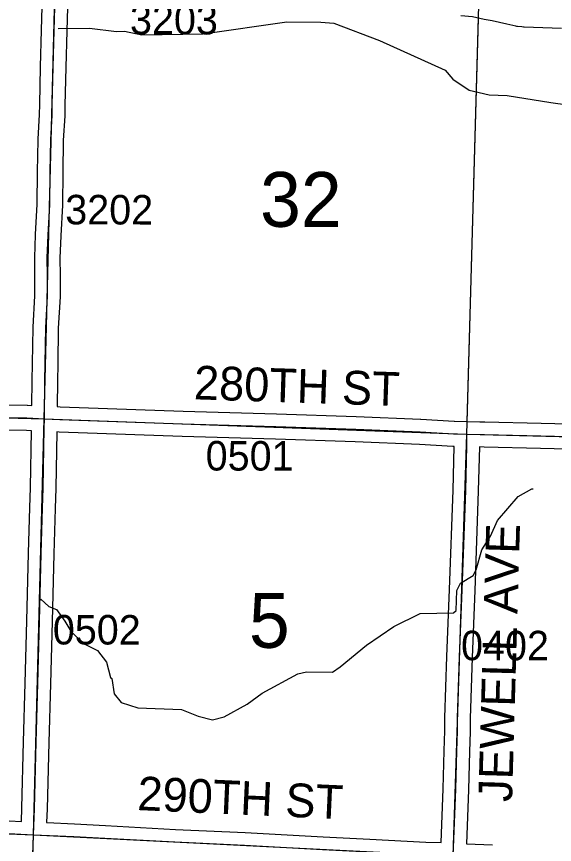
# Model space of a CAD drawing. Extents: x -157.2 to -99.3, y 12.2 to 46.2.
# Drawn here: x -128.117 to -126.843, y 21.459 to 23.422 of the extents above; entities that cross this region are included whole.
import ezdxf

# ---------------------------------------------------------------- set-up
doc = ezdxf.new("R2010")
doc.units = 0
for name, color, linetype in [('tdCoHydroRiver', 7, 'Continuous'), ('tdCoSecRdNmbr', 7, 'Continuous'), ('tdCoSecRdTxt', 7, 'Continuous'), ('tdCoSecRteBand', 7, 'Continuous'), ('tdCoSecRteCL', 7, 'Continuous'), ('tdCoSectLine', 7, 'Continuous'), ('tdCoSectLinePart', 7, 'Continuous'), ('tdCoSectNmbr', 7, 'Continuous'), ('tdCoSurfEarth', 7, 'Continuous'), ('tdCoSurfGravel', 7, 'Continuous'), ('tdCoTwpBndryShd', 7, 'Continuous')]:
    doc.layers.add(name, color=color, linetype=linetype)

msp = doc.modelspace()

# ---------------------------------------------------------------- linework, layer by layer
at = {"layer": 'tdCoHydroRiver'}
for points in [[(-128.0189, 23.3936), (-127.9447, 23.3946), (-127.8802, 23.3865), (-127.8613, 23.3875), (-127.8205, 23.3784), (-127.6753, 23.3806), (-127.4772, 23.4096), (-127.3967, 23.4088), (-127.3652, 23.4063), (-127.2575, 23.3653), (-127.1017, 23.2946), (-127.0834, 23.2735), (-127.0447, 23.2472), (-126.9977, 23.2363), (-126.9551, 23.2351), (-126.8515, 23.2179), (-126.7776, 23.2079)], [(-128.0595, 22.0408), (-128.0411, 22.0229), (-128.0224, 22.016), (-128.0026, 21.9886), (-127.9891, 21.9646), (-127.9584, 21.9353), (-127.9257, 21.9185), (-127.9044, 21.8911), (-127.8944, 21.8545), (-127.8913, 21.8528), (-127.8861, 21.8164), (-127.8693, 21.7954), (-127.8302, 21.7832), (-127.7262, 21.7786), (-127.6872, 21.7633), (-127.6527, 21.7544), (-127.6257, 21.7615), (-127.5712, 21.7915), (-127.5357, 21.8173), (-127.4507, 21.8638), (-127.4301, 21.8679), (-127.3685, 21.8677), (-127.3508, 21.8799), (-127.2878, 21.9317), (-127.2234, 21.9756), (-127.161, 22.0069), (-127.082, 22.0078), (-127.0755, 22.0139), (-127.0742, 22.0612), (-127.0658, 22.0784), (-127.0353, 22.0964), (-127.0286, 22.1104), (-127.0146, 22.1574), (-126.9947, 22.1899), (-126.9779, 22.2273), (-126.9289, 22.2843), (-126.8968, 22.3023), (-126.8936, 22.3022)]]:
    msp.add_lwpolyline(points, dxfattribs=at)
at = {"layer": 'tdCoSecRteBand'}
for points in [[(-128.0811, 22.4998), (-128.0803, 22.5584), (-128.0798, 22.5996), (-128.0798, 22.5997), (-128.0798, 22.5997), (-128.0783, 22.6846), (-128.0783, 22.6852), (-128.0783, 22.6857), (-128.0741, 22.7596), (-128.0741, 22.8078), (-128.0744, 22.8493), (-128.0744, 22.85), (-128.0744, 22.8506), (-128.0724, 22.9046), (-128.0724, 22.9049), (-128.0724, 22.9052), (-128.0685, 22.977), (-128.0675, 23.0534), (-128.0665, 23.1298), (-128.0665, 23.1304), (-128.0665, 23.1311), (-128.0633, 23.1896), (-128.0625, 23.2134), (-128.0603, 23.3028), (-128.0603, 23.3028), (-128.0603, 23.3028), (-128.0581, 23.3894), (-128.0581, 23.3894), (-128.0581, 23.3894), (-128.0551, 23.5014)], [(-127.9952, 23.4996), (-127.9981, 23.3878), (-128.0003, 23.3013), (-128.0026, 23.2118), (-128.0026, 23.2117), (-128.0026, 23.2116), (-128.0033, 23.1874), (-128.0033, 23.1871), (-128.0033, 23.1867), (-128.0065, 23.1284), (-128.0075, 23.0526), (-128.0085, 22.9757), (-128.0085, 22.975), (-128.0085, 22.9744), (-128.0125, 22.9022), (-128.0144, 22.8491), (-128.0141, 22.808), (-128.0141, 22.8079), (-128.0141, 22.8078), (-128.0141, 22.7588), (-128.0141, 22.7579), (-128.0142, 22.7571), (-128.0184, 22.683), (-128.0198, 22.5988), (-128.0203, 22.5577), (-128.0203, 22.5577), (-128.0203, 22.5576), (-128.0211, 22.498), (-128.0211, 22.4971), (-128.0139, 22.4968), (-127.7229, 22.4864), (-127.5018, 22.48), (-127.5017, 22.48), (-127.5016, 22.48), (-127.3125, 22.4734), (-127.3124, 22.4734), (-127.3124, 22.4734), (-127.16, 22.4674), (-127.1596, 22.4674), (-127.1592, 22.4674), (-127.0808, 22.4623), (-127.0796, 22.4623), (-127.0793, 22.4622), (-127.0793, 22.4626), (-127.0495, 22.4618), (-127.0197, 22.4614), (-127.0081, 22.4613), (-127.0079, 22.4613), (-127.0078, 22.4613), (-126.8744, 22.4581), (-126.8744, 22.4581), (-126.8743, 22.4581), (-126.6145, 22.4517)], [(-126.8263, 23.3934), (-126.9143, 23.3968), (-126.9153, 23.3969), (-126.9162, 23.397), (-126.9202, 23.3974), (-126.9305, 23.3984), (-126.9323, 23.3986), (-126.9341, 23.399), (-126.9557, 23.4039), (-126.9902, 23.4115), (-127.0096, 23.4152), (-127.0097, 23.4148), (-127.037, 23.4209), (-127.0649, 23.4233)], [(-128.209, 22.502), (-128.0924, 22.5003), (-128.0919, 22.5002), (-128.0915, 22.5002), (-128.0811, 22.4998)], [(-128.1059, 21.5134), (-128.1047, 21.5454), (-128.101, 21.702), (-128.101, 21.7021), (-128.101, 21.7022), (-128.0968, 21.8415), (-128.0926, 21.9894), (-128.0889, 22.1499), (-128.0889, 22.15), (-128.0889, 22.1501), (-128.0855, 22.257), (-128.0845, 22.3051), (-128.0819, 22.4397), (-128.0828, 22.4398), (-128.0937, 22.4403), (-128.2099, 22.442)], [(-127.1114, 21.4632), (-127.1066, 21.5909), (-127.1044, 21.6807), (-127.1044, 21.681), (-127.1044, 21.6813), (-127.1022, 21.7285), (-127.1022, 21.7584), (-127.1022, 21.7589), (-127.1022, 21.7593), (-127.0975, 21.9046), (-127.0975, 21.9047), (-127.0975, 21.9048), (-127.0913, 22.0635), (-127.0832, 22.2988), (-127.0808, 22.4023), (-127.0824, 22.4023), (-127.0832, 22.4023), (-127.0839, 22.4023), (-127.1627, 22.4075), (-127.3147, 22.4134), (-127.5037, 22.4201), (-127.7248, 22.4265), (-127.7249, 22.4265), (-127.725, 22.4265), (-128.0162, 22.4368), (-128.0163, 22.4368), (-128.0165, 22.4368), (-128.022, 22.4371), (-128.0245, 22.3039), (-128.0245, 22.3039), (-128.0245, 22.3039), (-128.0255, 22.2556), (-128.0255, 22.2554), (-128.0255, 22.2552), (-128.029, 22.1483), (-128.0327, 21.9879), (-128.0327, 21.9879), (-128.0327, 21.9878), (-128.0368, 21.8398), (-128.0368, 21.8398), (-128.0368, 21.8398), (-128.041, 21.7005), (-128.0447, 21.5438), (-128.0447, 21.5436), (-128.0447, 21.5434), (-128.046, 21.5107), (-128.0457, 21.5107), (-127.9803, 21.5078), (-127.9801, 21.5078), (-127.98, 21.5078), (-127.9068, 21.5038), (-127.9067, 21.5038), (-127.9067, 21.5038), (-127.7411, 21.4947), (-127.5755, 21.4871), (-127.5754, 21.4871), (-127.5753, 21.4871), (-127.3909, 21.4772), (-127.3908, 21.4772), (-127.3908, 21.4772), (-127.2802, 21.4711), (-127.1472, 21.4646), (-127.1114, 21.4632)], [(-126.6159, 22.3917), (-126.8758, 22.3981), (-127.0091, 22.4013), (-127.0208, 22.4015), (-127.0232, 22.2972), (-127.0232, 22.2971), (-127.0232, 22.2969), (-127.0314, 22.0614), (-127.0314, 22.0613), (-127.0314, 22.0613), (-127.0375, 21.9026), (-127.0422, 21.7579), (-127.0422, 21.7278), (-127.0422, 21.7271), (-127.0422, 21.7264), (-127.0444, 21.6789), (-127.0466, 21.5892), (-127.0466, 21.589), (-127.0466, 21.5888), (-127.0515, 21.4608), (-126.9893, 21.4582)], [(-128.1349, 21.5147), (-128.1059, 21.5134)]]:
    msp.add_lwpolyline(points, dxfattribs=at)
at = {"layer": 'tdCoSecRteCL'}
for points in [[(-128.0515, 22.4684), (-128.0503, 22.558), (-128.0498, 22.5992), (-128.0483, 22.6841), (-128.0441, 22.7588), (-128.0441, 22.8078), (-128.0444, 22.8495), (-128.0424, 22.9035), (-128.0385, 22.976), (-128.0375, 23.053), (-128.0365, 23.1294), (-128.0333, 23.1884), (-128.0326, 23.2125), (-128.0303, 23.302), (-128.0281, 23.3886), (-128.0252, 23.5006), (-128.0228, 23.5603)], [(-129.0343, 22.4935), (-129.003, 22.4915), (-128.6901, 22.4846), (-128.4657, 22.4767), (-128.3421, 22.474), (-128.2095, 22.472), (-128.0928, 22.4703), (-128.0515, 22.4684)], [(-128.077, 21.4821), (-128.0747, 21.5445), (-128.071, 21.7013), (-128.0668, 21.8407), (-128.0626, 21.9886), (-128.0589, 22.1492), (-128.0555, 22.2562), (-128.0545, 22.3045), (-128.0518, 22.4458), (-128.0515, 22.4684)], [(-128.0515, 22.4684), (-128.0151, 22.4668), (-127.7239, 22.4564), (-127.5027, 22.45), (-127.3135, 22.4434), (-127.1611, 22.4375), (-127.082, 22.4323), (-127.0501, 22.4319)], [(-127.0826, 21.432), (-127.0766, 21.5899), (-127.0744, 21.68), (-127.0722, 21.7278), (-127.0722, 21.7584), (-127.0675, 21.9036), (-127.0613, 22.0624), (-127.0532, 22.2979), (-127.0507, 22.404), (-127.0501, 22.4319)], [(-127.0501, 22.4319), (-127.0085, 22.4313), (-126.8751, 22.4281), (-126.6152, 22.4217), (-126.4524, 22.4182), (-126.205, 22.4093), (-126.0529, 22.4069), (-125.9096, 22.4027), (-125.7397, 22.4), (-125.7069, 22.4012), (-125.6773, 22.4019), (-125.6337, 22.4002), (-125.594, 22.398), (-125.5745, 22.3978), (-125.549, 22.3984)], [(-129.053, 21.5204), (-128.9806, 21.5168), (-128.8719, 21.5133), (-128.7202, 21.5067), (-128.5505, 21.5), (-128.4635, 21.4968), (-128.3515, 21.4926), (-128.1362, 21.4847), (-128.077, 21.4821)], [(-128.0921, 20.9765), (-128.0912, 21.0256), (-128.0888, 21.091), (-128.0861, 21.1921), (-128.0846, 21.2515), (-128.0806, 21.3854), (-128.077, 21.4821)], [(-128.077, 21.4821), (-127.9816, 21.4778), (-127.9084, 21.4739), (-127.7426, 21.4648), (-127.5769, 21.4571), (-127.3925, 21.4473), (-127.2817, 21.4411), (-127.1486, 21.4347), (-127.0826, 21.432)]]:
    msp.add_lwpolyline(points, dxfattribs=at)
at = {"layer": 'tdCoSectLine'}
for points in [[(-128.0519, 22.4684), (-128.0263, 23.4719)], [(-127.0504, 22.4319), (-127.0217, 23.4484)], [(-129.0347, 22.4935), (-128.0519, 22.4684)], [(-128.0774, 21.4821), (-128.0519, 22.4684)], [(-128.0519, 22.4684), (-127.0504, 22.4319)], [(-127.0829, 21.432), (-127.0504, 22.4319)], [(-127.0504, 22.4319), (-126.0513, 22.4068)], [(-129.0534, 21.5204), (-128.0774, 21.4821)], [(-128.1066, 20.4756), (-128.0901, 20.7457), (-128.0924, 20.9765), (-128.0774, 21.4821)], [(-128.0774, 21.4821), (-127.0829, 21.432)]]:
    msp.add_lwpolyline(points, dxfattribs=at)
at = {"layer": 'tdCoSectLinePart'}
msp.add_lwpolyline([(-127.0496, 22.4615), (-127.0225, 23.4176)], dxfattribs=at)
at = {"layer": 'tdCoSurfEarth'}
msp.add_lwpolyline([(-129.0343, 22.4935), (-129.003, 22.4915), (-128.6901, 22.4846), (-128.4657, 22.4767), (-128.3421, 22.474), (-128.2095, 22.472), (-128.0928, 22.4703), (-128.0515, 22.4684)], dxfattribs=at)
at = {"layer": 'tdCoSurfGravel'}
for points in [[(-128.0515, 22.4684), (-128.0515, 22.4684), (-128.0503, 22.558), (-128.0498, 22.5992), (-128.0483, 22.6841), (-128.0441, 22.7588), (-128.0441, 22.8078), (-128.0444, 22.8495), (-128.0424, 22.9035), (-128.0385, 22.976), (-128.0375, 23.053), (-128.0365, 23.1294), (-128.0333, 23.1884), (-128.0326, 23.2125), (-128.0303, 23.302), (-128.0281, 23.3886), (-128.0252, 23.5006), (-128.0228, 23.5603)], [(-128.077, 21.4821), (-128.0747, 21.5445), (-128.071, 21.7013), (-128.0668, 21.8407), (-128.0626, 21.9886), (-128.0589, 22.1492), (-128.0555, 22.2562), (-128.0545, 22.3045), (-128.0518, 22.4458), (-128.0515, 22.4684)], [(-128.0515, 22.4684), (-128.0151, 22.4668), (-127.7239, 22.4564), (-127.5027, 22.45), (-127.3135, 22.4434), (-127.1611, 22.4375), (-127.082, 22.4323), (-127.0501, 22.4319), (-127.0085, 22.4313), (-126.8751, 22.4281), (-126.6152, 22.4217), (-126.4524, 22.4182), (-126.205, 22.4093), (-126.0529, 22.4069), (-125.9096, 22.4027), (-125.7397, 22.4), (-125.7069, 22.4012), (-125.6773, 22.4019), (-125.6337, 22.4002), (-125.594, 22.398), (-125.5745, 22.3978), (-125.549, 22.3984)], [(-127.0826, 21.432), (-127.0766, 21.5899), (-127.0744, 21.68), (-127.0722, 21.7278), (-127.0722, 21.7584), (-127.0675, 21.9036), (-127.0613, 22.0624), (-127.0532, 22.2979), (-127.0507, 22.404), (-127.0501, 22.4319)], [(-128.1362, 21.4847), (-128.077, 21.4821), (-127.9816, 21.4778), (-127.9084, 21.4739), (-127.7426, 21.4648), (-127.5769, 21.4571), (-127.3925, 21.4473), (-127.2817, 21.4411), (-127.1486, 21.4347), (-127.0826, 21.432), (-126.9905, 21.4283), (-126.8396, 21.4223), (-126.7661, 21.4191), (-126.6766, 21.414), (-126.5328, 21.4068), (-126.3382, 21.3965), (-126.174, 21.3871), (-125.9964, 21.3797), (-125.8374, 21.3735), (-125.7705, 21.3708), (-125.6263, 21.3654), (-125.5866, 21.3633)], [(-128.1057, 20.482), (-128.1016, 20.5694), (-128.0949, 20.6737), (-128.0908, 20.7282), (-128.0898, 20.7457), (-128.0895, 20.8024), (-128.0905, 20.8671), (-128.092, 20.9124), (-128.0922, 20.9655), (-128.0921, 20.9765), (-128.0912, 21.0256), (-128.0888, 21.091), (-128.0861, 21.1921), (-128.0846, 21.2515), (-128.0806, 21.3854), (-128.077, 21.4821)]]:
    msp.add_lwpolyline(points, dxfattribs=at)
at = {"layer": 'tdCoTwpBndryShd'}
msp.add_lwpolyline([(-134.9318, 22.8156), (-134.4557, 22.7924), (-134.4358, 22.7912), (-133.9924, 22.771), (-132.9878, 22.7194), (-131.9959, 22.6724), (-131.9265, 22.6703), (-131.0078, 22.6109), (-130.02, 22.5553), (-129.0347, 22.4935), (-128.0519, 22.4684), (-127.0504, 22.4319), (-126.0513, 22.4068), (-125.5494, 22.3984), (-125.0483, 22.3984), (-124.554, 22.3852)], dxfattribs=at)

# ---------------------------------------------------------------- texts
at = {"layer": 'tdCoSecRdNmbr'}
for s, rotation, p in [('3203', 359.9027, (-127.8486, 23.3799)), ('3202', 359.9026, (-128.002, 22.9292)), ('0501', 359.9029, (-127.6693, 22.3456)), ('0502', 359.9026, (-128.0314, 21.9332)), ('0402', 359.9033, (-127.0642, 21.8958))]:
    msp.add_text(s, height=0.07, rotation=rotation, dxfattribs=at).set_placement(p)
at = {"layer": 'tdCoSecRdTxt'}
for s, rotation, p in [('280TH ST', 358.1213, (-127.698, 22.5145)), ('JEWELL AVE', 88.349, (-126.9434, 21.5591)), ('290TH ST', 357.441, (-127.8323, 21.5406))]:
    msp.add_text(s, height=0.08, rotation=rotation, dxfattribs=at).set_placement(p)
at = {"layer": 'tdCoSectNmbr'}
for s, p in [('32', (-127.5404, 22.9235)), ('5', (-127.5668, 21.9252))]:
    msp.add_text(s, height=0.13, rotation=359.9029, dxfattribs=at).set_placement(p)

doc.saveas('drawing.dxf')
